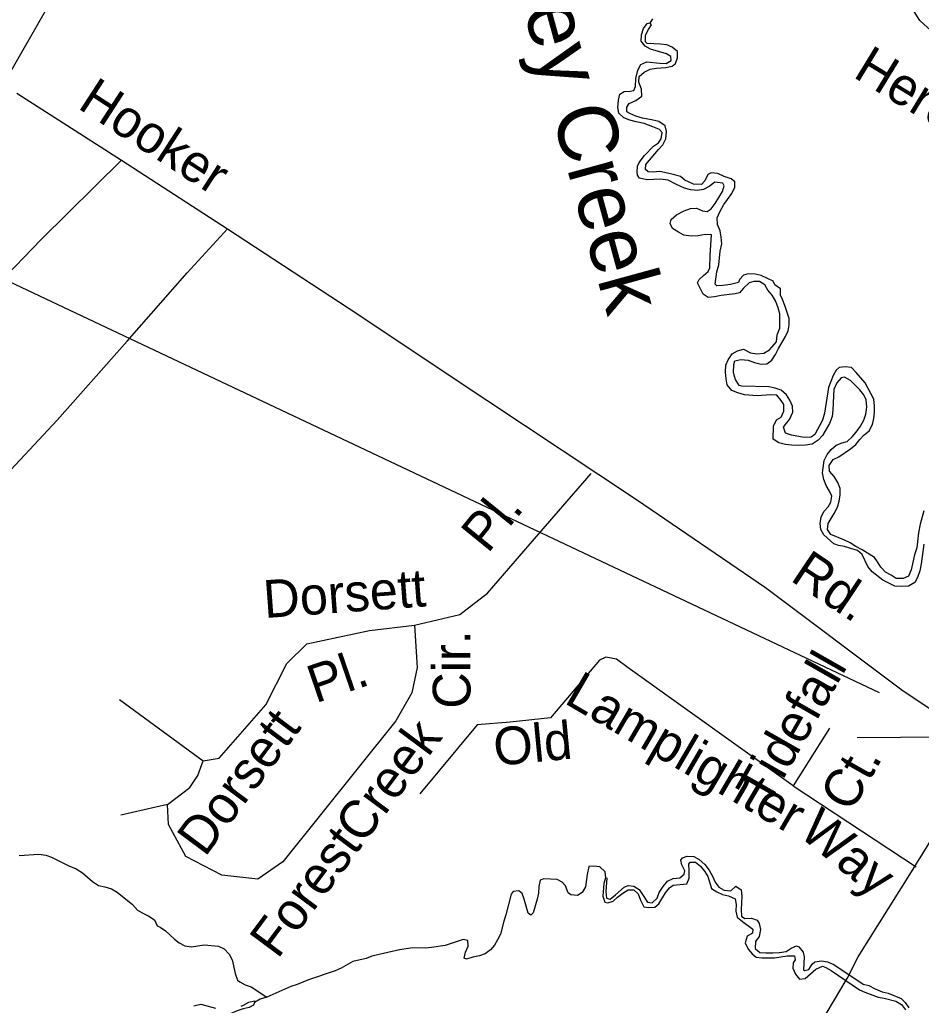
# Model space of a CAD drawing. Extents: x 2290055 to 2389491, y 66597 to 237875.
# Drawn here: x 2346856 to 2349125, y 172864 to 175345 of the extents above; entities that cross this region are included whole.
import ezdxf

# ---------------------------------------------------------------- set-up
doc = ezdxf.new("R2010")
doc.units = 0
for name, color, linetype in [('Exist Hydrographic Creek Double Shore', 7, 'Continuous'), ('Exist Hydrographic Creek Single Shore', 7, 'Continuous'), ('Exist Hydrographic Creek Single Shore Label', 7, 'Continuous'), ('Exist Hydrographic Lake Shore', 7, 'Continuous'), ('Exist Hydrographic River Shore', 7, 'Continuous'), ('Exist Road Non-System Type 51', 7, 'Continuous'), ('Exist Road Non-System Type 51 Label', 7, 'Continuous'), ('Exist Road Secondary Structure Standard Bridge CELL', 7, 'Continuous'), ('Exist Road Secondary Structure Standard Bridge Number Label', 7, 'Continuous'), ('Exist Road Secondary Type 51 Attributed', 7, 'Continuous')]:
    doc.layers.add(name, color=color, linetype=linetype)

msp = doc.modelspace()

# ---------------------------------------------------------------- linework, layer by layer
at = {"layer": 'Exist Hydrographic Creek Double Shore'}
for points in [[(2348621.5, 174651.4), (2348605, 174647.8), (2348589, 174646.2), (2348576.7, 174654.7), (2348562, 174682.9), (2348566, 174691.6), (2348577, 174701.9), (2348589.2, 174711.7), (2348593, 174721.1), (2348594, 174752.8), (2348597, 174803.6), (2348582.5, 174804.3), (2348564.2, 174801.2), (2348546.2, 174800.7), (2348527.7, 174803.3), (2348514.2, 174810.2), (2348499, 174819.4), (2348493.5, 174832.1), (2348495.7, 174842.3), (2348509.5, 174854.2), (2348528.5, 174864), (2348544.5, 174870), (2348559.7, 174870.7), (2348574.5, 174864.4), (2348586.2, 174862.3), (2348596.2, 174869.6), (2348606.7, 174882.5), (2348625, 174912.9), (2348629, 174927.5), (2348626, 174934.2), (2348605.7, 174936.5), (2348591.2, 174925.9), (2348577.5, 174918.2), (2348562.2, 174915.5), (2348545.2, 174916.8), (2348529, 174921.7), (2348507.2, 174931.1), (2348488, 174941.4), (2348469.7, 174943.8), (2348435, 174942.1), (2348416.5, 174946.1), (2348411.5, 174953.8), (2348410.5, 174961.3), (2348411.5, 174976.5), (2348415.5, 174986.1), (2348429, 175003.3), (2348451.5, 175027.1), (2348464, 175035.7), (2348470.7, 175045.7), (2348473, 175061.7), (2348466.7, 175068.8), (2348450, 175075.8), (2348427.5, 175084.2), (2348408, 175088.4), (2348392, 175092.8), (2348376.7, 175098.8), (2348364.2, 175109.8), (2348361.5, 175124.8), (2348363, 175142.8), (2348367, 175157.9), (2348377.7, 175164.9), (2348393, 175165.4), (2348401.7, 175167.1), (2348405.7, 175177.6), (2348407, 175197.7), (2348411.7, 175218.8), (2348419.2, 175232.7), (2348435, 175239.3), (2348467.7, 175235.9), (2348483, 175235.3), (2348496.2, 175242.4), (2348495, 175252.4), (2348484, 175259.8), (2348444.2, 175271.1), (2348430.2, 175278.6), (2348420.2, 175291.5), (2348421.2, 175307.7), (2348426.5, 175323.5), (2348435.5, 175335.5), (2348442, 175337.7), (2348443, 175336.5)], [(2348893.5, 174223.5), (2348904, 174238.4), (2348917.5, 174245.2), (2348947.2, 174265), (2348961, 174276), (2348970.7, 174288.8), (2348982, 174300.1), (2348994.5, 174310.1), (2349002.5, 174326), (2349006, 174341.5), (2349007.7, 174357.8), (2349007.7, 174372.9), (2349006, 174390.5), (2348984, 174430.9), (2348961.5, 174457.7), (2348950, 174469.8), (2348934, 174471.8), (2348919, 174470.1), (2348911, 174463.1), (2348903.7, 174449.7), (2348892.2, 174419.3), (2348881.5, 174354.7), (2348876.7, 174336.9), (2348857.2, 174301.5), (2348848, 174294.3), (2348830.5, 174293.5), (2348798.5, 174299.7), (2348784, 174304.2), (2348779, 174319.5), (2348782.5, 174325.9), (2348794, 174338.9), (2348801.7, 174357.5), (2348801.2, 174372.6), (2348794.2, 174387.7), (2348786, 174400.7), (2348772.5, 174412.5), (2348757.7, 174418.1), (2348741.5, 174421.4), (2348673.5, 174423), (2348667.2, 174424.8), (2348658, 174439.3), (2348653, 174456.4), (2348653.7, 174477.6), (2348656.5, 174486.5), (2348671.5, 174490.3), (2348689.7, 174488.4), (2348705.7, 174482.1), (2348722, 174478.4), (2348736.7, 174479.3), (2348749, 174488.6), (2348758.5, 174502.2), (2348766, 174517.7), (2348784, 174547.6), (2348790.5, 174561.8), (2348792.5, 174576.9), (2348792.5, 174593.2), (2348782, 174625.9), (2348776, 174641.2), (2348770.7, 174651.9), (2348771.2, 174668.1), (2348757, 174678.1), (2348752.2, 174687), (2348738, 174694.2), (2348722.2, 174701.3), (2348707.5, 174704.5), (2348690, 174705.9), (2348678, 174702), (2348668, 174691.7), (2348665.5, 174684.2), (2348645.5, 174678.6), (2348626, 174676.2), (2348611, 174675.7), (2348606.2, 174679.9), (2348610.7, 174710.9), (2348616, 174728.3), (2348619.5, 174762.7), (2348623.5, 174780.9), (2348622, 174798.2), (2348619.2, 174814.3), (2348612.2, 174829.5), (2348611.7, 174846.3), (2348618.5, 174861.9), (2348628, 174879.9), (2348638, 174892.9), (2348648.2, 174908.1), (2348656, 174923.7), (2348656, 174937), (2348646.5, 174944.7), (2348629, 174950.7), (2348613, 174958.3), (2348596.2, 174960.3), (2348588.2, 174955.5), (2348580.7, 174939.7), (2348572, 174930.7), (2348551.7, 174931.6), (2348530.2, 174941.5), (2348519.5, 174950.7), (2348502, 174955.8), (2348467, 174963.2), (2348450.5, 174961.6)], [(2348904.2, 174398.6), (2348903.2, 174362.7), (2348901.5, 174346.9), (2348894, 174328.7), (2348877, 174298.6), (2348865.5, 174286.6), (2348851, 174276.6), (2348834, 174274), (2348817, 174273.5), (2348798.5, 174274.1), (2348783.5, 174276), (2348766.7, 174280.4), (2348752.5, 174289.5), (2348753.7, 174322.3), (2348760.7, 174338.1), (2348772.7, 174344.8), (2348779.7, 174359.7), (2348779.2, 174376.4), (2348773, 174387.2), (2348761.5, 174399.9), (2348746, 174401.5), (2348712, 174398.3), (2348680.2, 174401.2), (2348663.7, 174405.7), (2348648.5, 174412.3), (2348637, 174426.4), (2348634, 174441.2), (2348632.7, 174457.8), (2348633.5, 174475.4), (2348639.2, 174489.5), (2348649, 174504.2), (2348663.2, 174511.6), (2348677.7, 174516.2), (2348695.2, 174506.4), (2348711.7, 174504.4), (2348729.5, 174505.6), (2348743.5, 174514.3), (2348761.2, 174534.9), (2348763, 174552.4), (2348768.5, 174567.6), (2348769.2, 174567.5), (2348769.5, 174604.8), (2348765, 174620.3), (2348759, 174636.2), (2348750, 174652.2), (2348739.5, 174664.9), (2348731.2, 174678), (2348718, 174686.6), (2348704, 174686.6), (2348692.5, 174683.2), (2348678, 174669.5), (2348667.5, 174657.9), (2348656.7, 174655.2), (2348621.5, 174651.4)], [(2349131.7, 174024.9), (2349125.2, 173975.6), (2349121.7, 173958.1), (2349116, 173941.3), (2349109, 173928.9), (2349093.5, 173919.7), (2349075.5, 173918.6), (2349058.5, 173919.6), (2349029, 173934.8), (2349001.7, 173955.7), (2348991, 173969.1), (2348976.5, 173999.1), (2348964.5, 174009), (2348948.5, 174014.4), (2348932, 174019), (2348917.2, 174021.8), (2348905, 174025.9), (2348880.2, 174048.9), (2348872.7, 174062.3), (2348870.5, 174077.2), (2348873.7, 174093.2), (2348880, 174107.5), (2348891, 174119.3), (2348897.5, 174130.5), (2348900.5, 174146.4), (2348894.5, 174158.6), (2348886.2, 174172.8), (2348880.5, 174187.6), (2348876.5, 174204.5), (2348881, 174236), (2348888.5, 174250.9), (2348898.5, 174263.5), (2348911.5, 174274.4), (2348926, 174280.2), (2348938.5, 174283.6), (2348951.5, 174295.4), (2348961.7, 174307.5), (2348972.2, 174322), (2348981.2, 174337), (2348986, 174352.8), (2348988.2, 174370.1), (2348986.5, 174388.4), (2348981, 174401.4), (2348971, 174413.9), (2348947.5, 174437.2), (2348932, 174445.7), (2348923.7, 174443.5), (2348913.2, 174431.4), (2348905.5, 174414.6), (2348904.2, 174398.6)], [(2348335, 173185.3), (2348334, 173184.4), (2348331.5, 173150.6), (2348333.2, 173134), (2348342.5, 173131.9), (2348355.7, 173142), (2348377.5, 173161.5), (2348387.2, 173166.3), (2348401.7, 173164.5), (2348415, 173155.9), (2348424, 173143.6), (2348436.2, 173123.6), (2348448, 173122.6), (2348460.2, 173134), (2348466, 173148.1), (2348475.5, 173163.4), (2348486.7, 173176.8), (2348500.7, 173183.6), (2348517.7, 173185.5), (2348528.5, 173194.3), (2348530.5, 173202.9), (2348522.5, 173218.3), (2348520.2, 173229.3), (2348524.2, 173235.9), (2348536, 173239.9), (2348552.5, 173238.7), (2348566.5, 173231.7), (2348580.5, 173218.4), (2348591.2, 173204.6), (2348600.2, 173189.3), (2348607, 173174.5), (2348616, 173161.9), (2348629.2, 173153.9), (2348645.7, 173152.5), (2348658.5, 173164.4), (2348671.7, 173155.3), (2348673.5, 173139.1), (2348671.7, 173105.4), (2348673, 173088.8), (2348681.5, 173082.7), (2348697.7, 173083.7), (2348712.5, 173078.2), (2348717.5, 173069.9), (2348720.5, 173055.1), (2348717.5, 173037.7), (2348708.5, 173024.6), (2348707.7, 173007.2), (2348719, 172997.5), (2348734.2, 172996.2), (2348751.5, 172996.3), (2348768.5, 172997.5), (2348785.2, 173000.1), (2348798, 173008.5), (2348811.7, 173014.3), (2348817.2, 173011.6), (2348828, 172998.1), (2348831, 172986.3), (2348829.2, 172953.8), (2348831.5, 172951.6), (2348842.2, 172954.2), (2348851, 172967.7), (2348857.5, 172974), (2348874, 172976.3), (2348889.7, 172973.9), (2348905, 172966.9), (2348979, 172917.3), (2348993.5, 172913.8), (2349009.5, 172905.6), (2349027, 172898), (2349042.2, 172895.1), (2349074.7, 172881.2), (2349085, 172871.6), (2349094.2, 172858.3)], [(2348331.8, 173185.2), (2348330.5, 173185.2), (2348326, 173171.3), (2348324, 173138.9), (2348328.5, 173124.3), (2348336.7, 173122.1), (2348349.7, 173126.5), (2348361, 173136.6), (2348374.2, 173146.9), (2348387.5, 173155.2), (2348401.7, 173155.1), (2348412.7, 173145.1), (2348418.7, 173129), (2348427.2, 173112.4), (2348438.5, 173110.5), (2348454.7, 173111.7), (2348464.5, 173119.8), (2348481.5, 173147.4), (2348492, 173160.4), (2348501, 173166.7), (2348535.5, 173169.7), (2348541, 173184.1), (2348541.5, 173203.6), (2348540.5, 173219.5), (2348544, 173224.5), (2348557, 173224.3), (2348569.5, 173214.4), (2348579.7, 173201.9), (2348588.5, 173188.3), (2348597.7, 173158.2), (2348610.7, 173150.1), (2348624.7, 173143.5), (2348640.2, 173139.6), (2348656.7, 173132.3), (2348659.5, 173117.9), (2348658.5, 173101.4), (2348661.7, 173086), (2348675, 173075.2), (2348701.7, 173056.3), (2348700.2, 173046), (2348687, 173038.4), (2348681.7, 173021.7), (2348690, 173005.9), (2348699.5, 172994.1), (2348710, 172985.8), (2348723.7, 172984.1), (2348756, 172983.9), (2348787.5, 172988.6), (2348806, 172988.7), (2348808, 172978.4), (2348802.7, 172971.6), (2348802.2, 172958.1), (2348808.5, 172942.9), (2348819, 172930.2), (2348833, 172931.7), (2348860, 172955.2), (2348876.5, 172962.9), (2348885.5, 172959.6), (2348898.7, 172951.5), (2348969.7, 172903.5), (2348983.7, 172897.3), (2349017, 172884.7), (2349032.2, 172882.2), (2349061.2, 172874.5), (2349075.7, 172866.6), (2349085.5, 172853.2)]]:
    msp.add_lwpolyline(points, dxfattribs=at)
at = {"layer": 'Exist Hydrographic Creek Single Shore'}
for points in [[(2348443, 175336.5), (2348450, 175347.3)], [(2346854.5, 173241.6), (2346904, 173244.4), (2346921.5, 173242.2), (2346936.5, 173236.9), (2346980, 173215.8), (2346998, 173208.1), (2347014.2, 173198.1), (2347039.5, 173176), (2347054.5, 173166.2), (2347070.7, 173162.6), (2347087.2, 173157.6), (2347101.7, 173149.4), (2347140.2, 173118), (2347152.2, 173104.1), (2347167.5, 173095.2), (2347181.5, 173088.5), (2347195.5, 173079.6), (2347202.2, 173064.5), (2347209.7, 173061), (2347223, 173051.6), (2347245.5, 173030.7), (2347257.7, 173021.4), (2347271.5, 173014), (2347288.7, 173011.8), (2347320.5, 173016.5), (2347356.7, 173013.3), (2347371, 173006.2), (2347383, 172992.7), (2347390.7, 172978.8), (2347398.7, 172944.3), (2347404, 172927.5), (2347410, 172923.2), (2347423.5, 172915.9), (2347438.5, 172911.2), (2347478.5, 172884.9)], [(2348331.8, 173185.2), (2348329.5, 173199.9), (2348316.7, 173212.9), (2348301.5, 173214.3), (2348288.2, 173213.7), (2348284.2, 173193.9), (2348280, 173162.5), (2348272, 173148.6), (2348260, 173140.9), (2348243, 173142.2), (2348236.5, 173147.8), (2348229.5, 173165), (2348221.7, 173174.5), (2348208.7, 173181.2), (2348175.2, 173182.9), (2348166.2, 173179.7), (2348163, 173163.7), (2348162, 173146.5), (2348158.7, 173131.6), (2348148.5, 173097.3), (2348143, 173091.6), (2348136.2, 173096), (2348125.7, 173131.6), (2348120.5, 173145.9), (2348112.2, 173152.4), (2348098.2, 173151), (2348093.2, 173144), (2348080, 173092.1), (2348074.5, 173075.8), (2348066, 173043.4), (2348058.7, 173028.8), (2348051, 173015.4), (2348041, 173003.6), (2348028, 172993.9), (2348013.5, 172988.9), (2347996.7, 172985.4), (2347980.5, 172980.8), (2347975, 172983), (2347978.5, 172998.2), (2347984.5, 173013.3), (2347984, 173027.6), (2347972.2, 173030.1), (2347942.5, 173019.5), (2347926.7, 173015), (2347893, 173009.4), (2347877.7, 173008), (2347845.2, 173009.2), (2347812.2, 173004), (2347742.7, 172988.1), (2347728, 172982.3), (2347694.7, 172974.6), (2347665.2, 172957.4), (2347650, 172950.8), (2347583.2, 172928.1), (2347554.5, 172917), (2347538.7, 172911.8), (2347478.5, 172884.9)], [(2347478.5, 172884.9), (2347461, 172879.5), (2347447.2, 172871.5)]]:
    msp.add_lwpolyline(points, dxfattribs=at)
at = {"layer": 'Exist Hydrographic Lake Shore'}
for points in [[(2347447.2, 172871.5), (2347444.2, 172864.6), (2347433.5, 172858.6), (2347418.5, 172855.4), (2347403.2, 172850.4), (2347374, 172837.4), (2347359, 172833.6), (2347330, 172822.8), (2347316.7, 172815.1), (2347290.2, 172796.1), (2347260.2, 172780.8), (2347246.2, 172774.5), (2347232, 172766), (2347217.7, 172761.3), (2347200.2, 172760.5), (2347185.2, 172755), (2347155.5, 172740.7), (2347112.2, 172714.6), (2347088.5, 172693.2), (2347075.5, 172685), (2347064, 172680.8), (2347055.2, 172684.9), (2347049.2, 172699), (2347050.3, 172707.2)], [(2347294.5, 172862.6), (2347312, 172867.3), (2347349, 172856.7)], [(2347413.5, 172862.4), (2347419.5, 172864.6), (2347433.2, 172872), (2347446.7, 172875.3), (2347447.2, 172871.5)]]:
    msp.add_lwpolyline(points, dxfattribs=at)
at = {"layer": 'Exist Hydrographic River Shore'}
for points in [[(2348450.5, 174961.6), (2348438.2, 174962.2), (2348431, 174968.2), (2348431.7, 174981.3), (2348463.7, 175018.6), (2348474.5, 175030.1), (2348482.7, 175045.9), (2348484.2, 175063.9), (2348481, 175078), (2348465, 175089), (2348446, 175093.6), (2348423.5, 175097.5), (2348407, 175102.6), (2348391.7, 175109.1), (2348384, 175113.9), (2348384.5, 175124.9), (2348390, 175134.3), (2348407, 175141.7), (2348421.7, 175153.2), (2348421.5, 175170.8), (2348414.5, 175188.2), (2348415.5, 175202.5), (2348427.5, 175213.3), (2348443.2, 175221), (2348458.7, 175223.8), (2348482.7, 175224.7), (2348498.5, 175228.2), (2348507, 175235), (2348511.5, 175249.8), (2348511.5, 175265.4), (2348498.5, 175276.3), (2348484.7, 175282), (2348468.7, 175283.9), (2348435.7, 175285.2), (2348431, 175290.1), (2348431.5, 175306.9), (2348438.5, 175320.9), (2348446, 175332.2), (2348443, 175336.5)], [(2349131.5, 174108.7), (2349122.5, 174075.3), (2349118.7, 174054), (2349114, 174015.7), (2349108.7, 173998.1), (2349100.2, 173960.9), (2349093, 173944.2), (2349080, 173938.6), (2349062.5, 173938.8), (2349049.5, 173946.9), (2349035.5, 173954.3), (2349023.5, 173966.9), (2349015.2, 173980.6), (2349007.5, 173991.2), (2348976.5, 174011.1), (2348960.5, 174019.5), (2348946, 174028.5), (2348930.5, 174036.1), (2348897.5, 174049.9), (2348889.7, 174061.9), (2348891.2, 174077.5), (2348906.2, 174102.4), (2348914.5, 174118.1), (2348918.5, 174133), (2348921.5, 174149.4), (2348921.2, 174165.7), (2348915.2, 174180.7), (2348906, 174195.5), (2348894, 174208.6), (2348893.5, 174223.5)]]:
    msp.add_lwpolyline(points, dxfattribs=at)
at = {"layer": 'Exist Road Non-System Type 51'}
for points in [[(2349412.7, 175127.9), (2349382, 175155.3), (2349310.3, 175210.1), (2349219.7, 175274.3), (2349168.7, 175300.7), (2349121.5, 175343.4), (2349093.2, 175388.8), (2349097, 175422.8), (2349110.2, 175441.6), (2349142.3, 175473.7), (2349176.3, 175509.6), (2349198.9, 175545.5), (2349223.5, 175575.7), (2349246.1, 175611.6), (2349249.9, 175621.1)], [(2346936.4, 175395.5), (2346814.8, 175182.6)], [(2346849, 175160.7), (2347112.2, 174992.2), (2347379.3, 174818.6), (2347685.3, 174618.7), (2348032.2, 174387.9)], [(2347112.2, 174992.2), (2346910.1, 174792.2), (2346800.6, 174679.9), (2346765.8, 174646.3), (2346742.8, 174623.4), (2346727.4, 174604.7), (2346718.3, 174588.3), (2346712.4, 174578.2), (2346709, 174565.9), (2346707.4, 174556), (2346706, 174541.9), (2346708.4, 174530.1), (2346713.1, 174512.3), (2346798.6, 174175.3), (2346950.1, 174337.5), (2347126.3, 174536.5), (2347277.7, 174708.6), (2347379.3, 174818.6)], [(2348032.2, 174387.9), (2348408.7, 174137.3), (2348733.5, 173915.9), (2349076.3, 173658.4), (2349244.3, 173545.6), (2349326.4, 173485.1)], [(2347107.2, 173634), (2347318, 173480), (2347358.1, 173486.7), (2347475.2, 173620.6), (2347528.8, 173724.4), (2347578.9, 173774.6), (2347736.2, 173808.1), (2347849.9, 173821.5), (2347963.7, 173848.2), (2348033.9, 173901.8), (2348141, 174025.7), (2348294.9, 174203.1)], [(2347849.9, 173821.5), (2347856.6, 173714.3), (2347843.2, 173650.7), (2347803.1, 173580.4), (2347518.7, 173225.5), (2347455.2, 173182), (2347364.8, 173192.1), (2347274.5, 173238.9), (2347231, 173319.3), (2347227.7, 173369.5)], [(2348802.9, 173416.5), (2348387.5, 173714.1), (2348358.1, 173735.5), (2348331.3, 173740.9), (2348315.3, 173732.8), (2348192.2, 173588.2)], [(2348192.2, 173588.2), (2348090.8, 173577.1), (2348007.2, 173570.4), (2347863.3, 173396.3)], [(2348894.4, 173562.1), (2348802.9, 173416.5)], [(2347227.7, 173369.5), (2347284.5, 173413), (2347304.6, 173443.2), (2347318, 173480)], [(2348802.9, 173416.5), (2349112.9, 173212.6)], [(2347227.7, 173369.5), (2347110.6, 173342.7)]]:
    msp.add_lwpolyline(points, dxfattribs=at)
at = {"layer": 'Exist Road Secondary Structure Standard Bridge CELL'}
msp.add_line((2349190.1, 173539), (2348963.8, 173537.8), dxfattribs=at)
at = {"layer": 'Exist Road Secondary Structure Standard Bridge Number Label'}
msp.add_line((2349020.3, 173650.9), (2346439.7, 174869.5), dxfattribs=at)
at = {"layer": 'Exist Road Secondary Type 51 Attributed'}
msp.add_lwpolyline([(2348854.5, 172789.2), (2348938.5, 172931.5), (2348966.2, 172986.7), (2349096.5, 173193.2), (2349151, 173281.3), (2349180.8, 173325.3), (2349240.6, 173400.8), (2349319, 173489.6), (2349483.6, 173648.3)], dxfattribs=at)

# ---------------------------------------------------------------- texts
at = {"layer": 'Exist Hydrographic Creek Single Shore Label'}
msp.add_text('East Prong Bradley Creek', height=150, rotation=285.3195, dxfattribs=at).set_placement((2347723.3, 176832.9))
at = {"layer": 'Exist Road Non-System Type 51 Label'}
for s, rotation, p in [('Heron', 328.6091, (2348950.9, 175202.6)), ('Hooker', 326.9906, (2346999.1, 175124.3)), ('Pl.', 50.8696, (2348034.2, 173999.6)), ('Rd.', 326.2035, (2348792.8, 173935.4)), ('Dorsett', 4.1848, (2347472.7, 173839)), ('Cir.', 89.9911, (2347990.7, 173610.9)), ('Pl.', 18.9374, (2347600.9, 173624.2)), ('Tidefall', 60.3161, (2348738.1, 173362.2)), ('Lamplighter', 329.7448, (2348223.7, 173626.6)), ('Dorsett ', 53.3256, (2347322.3, 173235.3)), ('Creek', 53.3256, (2347719.7, 173266.5)), ('Old', 5.4839, (2348053.2, 173466.8)), ('Ct.', 60.3161, (2348948.7, 173346.8)), ('Way', 320.6015, (2348813.5, 173293.5)), ('Forest', 53.3256, (2347505.2, 172978.7))]:
    msp.add_text(s, height=95, rotation=rotation, dxfattribs=at).set_placement(p)

doc.saveas('drawing.dxf')
